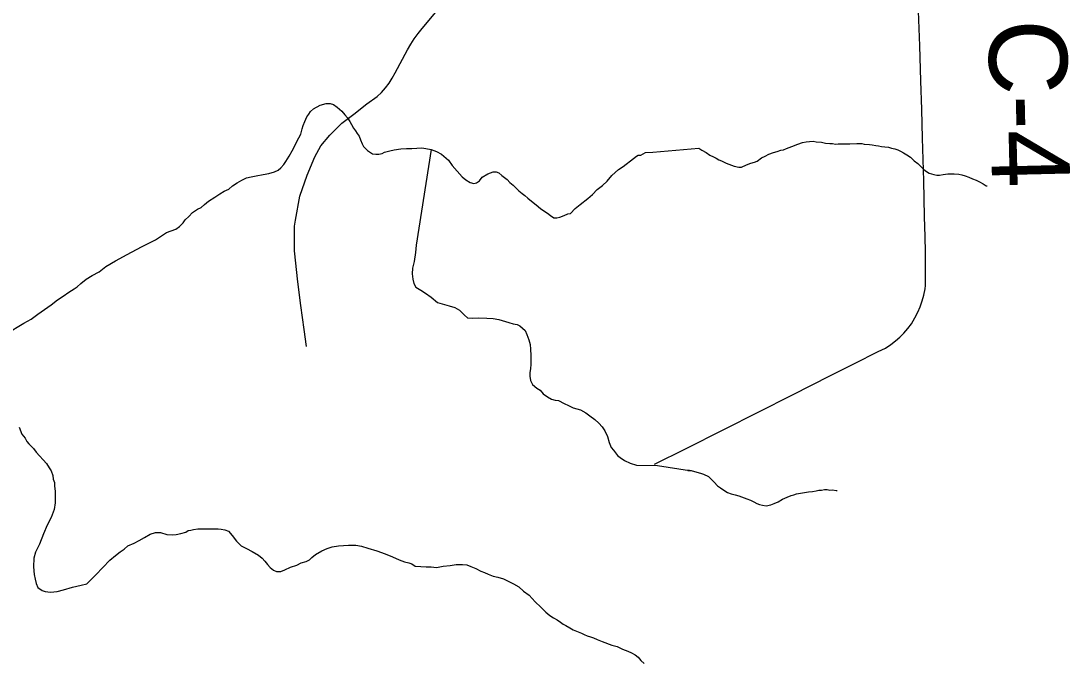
# Model space of a CAD drawing. Extents: x 103424 to 290657, y 38711 to 110967.
# Drawn here: x 214248.8637 to 214249.2452, y 40212.0211 to 40212.2547 of the extents above; entities that cross this region are included whole.
import ezdxf

# ---------------------------------------------------------------- set-up
doc = ezdxf.new("R2010")
doc.units = 0
for name, color, linetype in [('GM_X_County_Road_Text', 7, 'Continuous'), ('GM_X_Minor_River', 7, 'Continuous'), ('GM_X_Township_Road', 7, 'Continuous')]:
    doc.layers.add(name, color=color, linetype=linetype)

msp = doc.modelspace()

# ---------------------------------------------------------------- linework, layer by layer
at = {"layer": 'GM_X_Minor_River'}
for points in [[(214248.87477, 40212.15144), (214248.87703, 40212.15317), (214248.8791, 40212.15452), (214248.88118, 40212.15606), (214248.88306, 40212.15722), (214248.8842, 40212.15799), (214248.88551, 40212.15915), (214248.8874, 40212.16069), (214248.88966, 40212.16204), (214248.89212, 40212.1634), (214248.89457, 40212.16532), (214248.89815, 40212.16745), (214248.90231, 40212.16977), (214248.9076, 40212.17248), (214248.9127, 40212.17501), (214248.91666, 40212.17771), (214248.92007, 40212.17888), (214248.92139, 40212.17985), (214248.9227, 40212.18119), (214248.92345, 40212.18234), (214248.92477, 40212.18349), (214248.92608, 40212.18503), (214248.92797, 40212.18618), (214248.92929, 40212.18677), (214248.93042, 40212.18792), (214248.93193, 40212.18908), (214248.93419, 40212.19062), (214248.93608, 40212.19178), (214248.93759, 40212.19274), (214248.93929, 40212.19352), (214248.94061, 40212.19467), (214248.9423, 40212.19583), (214248.944, 40212.1968), (214248.9457, 40212.19758), (214248.94741, 40212.19797), (214248.94931, 40212.19837), (214248.95177, 40212.19878), (214248.95386, 40212.19918), (214248.95594, 40212.19977), (214248.95727, 40212.20035), (214248.95821, 40212.20131), (214248.95933, 40212.20247), (214248.96008, 40212.20361), (214248.9612, 40212.20553), (214248.96232, 40212.20744), (214248.96473, 40212.21221), (214248.96548, 40212.21355), (214248.96603, 40212.21546), (214248.96639, 40212.2166), (214248.96694, 40212.21813), (214248.96768, 40212.21985), (214248.96843, 40212.22081), (214248.96899, 40212.22176), (214248.97012, 40212.22272), (214248.97258, 40212.22408), (214248.97466, 40212.22467), (214248.97618, 40212.22468), (214248.97733, 40212.22432), (214248.97867, 40212.22338), (214248.9804, 40212.22187), (214248.98155, 40212.22056), (214248.98252, 40212.21942), (214248.98329, 40212.2181), (214248.98387, 40212.21697), (214248.98465, 40212.21564), (214248.98542, 40212.2147), (214248.986, 40212.21376), (214248.98677, 40212.21281), (214248.98717, 40212.21149), (214248.98776, 40212.20997), (214248.98834, 40212.20903), (214248.98969, 40212.20752), (214248.9916, 40212.2064), (214248.99274, 40212.20622), (214248.99388, 40212.20623), (214248.99502, 40212.20643), (214248.99596, 40212.20701), (214248.99786, 40212.20741), (214248.99938, 40212.20781), (214249.00184, 40212.20821), (214249.00394, 40212.20823), (214249.00583, 40212.20825), (214249.00773, 40212.20846), (214249.00944, 40212.20848), (214249.01097, 40212.2083), (214249.01287, 40212.20794), (214249.01478, 40212.2072), (214249.01669, 40212.20627), (214249.01919, 40212.20401), (214249.02054, 40212.20212), (214249.0242, 40212.19798), (214249.02554, 40212.19685), (214249.02708, 40212.19592), (214249.02841, 40212.19555), (214249.02936, 40212.19575), (214249.03049, 40212.19652), (214249.03143, 40212.19786), (214249.0335, 40212.19902), (214249.03539, 40212.1998), (214249.03654, 40212.19981), (214249.03749, 40212.19944)], [(214249.09344, 40212.2069), (214249.11021, 40212.20845), (214249.11136, 40212.20771), (214249.1129, 40212.20679), (214249.11425, 40212.20586), (214249.11558, 40212.20531), (214249.11654, 40212.20476), (214249.1175, 40212.20421), (214249.11846, 40212.20384), (214249.12019, 40212.20293), (214249.12114, 40212.20256), (214249.1221, 40212.2022), (214249.12305, 40212.20184), (214249.12477, 40212.20149), (214249.12572, 40212.2015), (214249.1276, 40212.2023), (214249.12911, 40212.2029), (214249.13043, 40212.2033), (214249.13138, 40212.2037), (214249.13306, 40212.20487), (214249.13438, 40212.20546), (214249.1357, 40212.20625), (214249.1374, 40212.20685), (214249.13872, 40212.20725), (214249.14004, 40212.20766), (214249.14099, 40212.20786), (214249.14212, 40212.20826), (214249.144, 40212.20906), (214249.14627, 40212.20986), (214249.14797, 40212.21046), (214249.14929, 40212.21067), (214249.15043, 40212.21088), (214249.15176, 40212.21091), (214249.1529, 40212.21074), (214249.1548, 40212.21058), (214249.15633, 40212.21023), (214249.15785, 40212.21007), (214249.1588, 40212.21008), (214249.15994, 40212.20991), (214249.16089, 40212.20993), (214249.16203, 40212.20995), (214249.16298, 40212.20997), (214249.16412, 40212.20999), (214249.16507, 40212.21001), (214249.16772, 40212.21005), (214249.16943, 40212.21008), (214249.17038, 40212.20991), (214249.17229, 40212.20975), (214249.17324, 40212.20958), (214249.17457, 40212.20942), (214249.17552, 40212.20924), (214249.17667, 40212.20907), (214249.17781, 40212.2089), (214249.17914, 40212.20874), (214249.18029, 40212.20838), (214249.18143, 40212.20821), (214249.18258, 40212.20785), (214249.18353, 40212.20729), (214249.18468, 40212.20675), (214249.18584, 40212.20601), (214249.18718, 40212.20508), (214249.18853, 40212.20377), (214249.18988, 40212.20285), (214249.19085, 40212.20191), (214249.19201, 40212.2006), (214249.19297, 40212.19986), (214249.19393, 40212.19931), (214249.19565, 40212.19877), (214249.19679, 40212.1986), (214249.19774, 40212.19862), (214249.19907, 40212.19883), (214249.20077, 40212.19905), (214249.20172, 40212.19907), (214249.20305, 40212.19909), (214249.20476, 40212.19893), (214249.20591, 40212.19876), (214249.20705, 40212.1984), (214249.20839, 40212.19786), (214249.20973, 40212.19731), (214249.21107, 40212.19676), (214249.21222, 40212.19621), (214249.21356, 40212.19548), (214249.21471, 40212.19474), (214249.21509, 40212.19474)], [(214249.01287, 40212.20794), (214249.00738, 40212.1731), (214249.00722, 40212.17043), (214249.00669, 40212.1672), (214249.00615, 40212.16472), (214249.00598, 40212.16263), (214249.0062, 40212.16073), (214249.00659, 40212.15921), (214249.00737, 40212.15789), (214249.00909, 40212.15676), (214249.01082, 40212.15564), (214249.01292, 40212.15414), (214249.01523, 40212.15226), (214249.01771, 40212.15153), (214249.01942, 40212.15098), (214249.02152, 40212.15042), (214249.02324, 40212.14949), (214249.0242, 40212.14855), (214249.02497, 40212.14761), (214249.02613, 40212.14667), (214249.02803, 40212.1465), (214249.03012, 40212.14671), (214249.03316, 40212.14655), (214249.03544, 40212.14638), (214249.03754, 40212.14602), (214249.04116, 40212.14492), (214249.04269, 40212.14455), (214249.04421, 40212.14419), (214249.04517, 40212.14382), (214249.04613, 40212.14288), (214249.04709, 40212.14212), (214249.04768, 40212.14061), (214249.04846, 40212.13872), (214249.04886, 40212.13701), (214249.04907, 40212.1353), (214249.04909, 40212.13302), (214249.04911, 40212.13131), (214249.04913, 40212.12979), (214249.04896, 40212.12808), (214249.04879, 40212.12674), (214249.0488, 40212.12541), (214249.04901, 40212.12389), (214249.04979, 40212.12238), (214249.05132, 40212.12107), (214249.05247, 40212.12032), (214249.05363, 40212.119), (214249.05516, 40212.11787), (214249.05669, 40212.11713), (214249.05803, 40212.11676), (214249.05917, 40212.11658), (214249.06127, 40212.11546), (214249.0628, 40212.11472), (214249.06452, 40212.11397), (214249.06719, 40212.11324), (214249.0691, 40212.11212), (214249.07064, 40212.11099), (214249.07236, 40212.10968), (214249.0739, 40212.10836), (214249.07506, 40212.10704), (214249.07602, 40212.10553), (214249.077, 40212.10345), (214249.07759, 40212.10137), (214249.07837, 40212.09947), (214249.07915, 40212.09853), (214249.07992, 40212.09759), (214249.08069, 40212.09664), (214249.08165, 40212.09589), (214249.08318, 40212.09477), (214249.08528, 40212.09384), (214249.08757, 40212.0931), (214249.09516, 40212.09289)], [(214249.03749, 40212.19944), (214249.03864, 40212.1985), (214249.0396, 40212.19775), (214249.04056, 40212.197), (214249.04152, 40212.19587), (214249.04267, 40212.19493), (214249.04364, 40212.19399), (214249.04479, 40212.19286), (214249.04594, 40212.19192), (214249.0469, 40212.19117), (214249.04805, 40212.19023), (214249.04939, 40212.1891), (214249.05112, 40212.18779), (214249.05266, 40212.18647), (214249.05419, 40212.18535), (214249.05515, 40212.18479), (214249.0563, 40212.18385), (214249.05745, 40212.1831), (214249.05859, 40212.18311), (214249.05973, 40212.18331), (214249.06124, 40212.1839), (214249.06256, 40212.18448), (214249.06351, 40212.18468), (214249.0652, 40212.18641), (214249.06708, 40212.18795), (214249.06991, 40212.19007), (214249.0716, 40212.1916), (214249.07329, 40212.19333), (214249.07518, 40212.19487), (214249.07687, 40212.19641), (214249.07856, 40212.19852), (214249.081, 40212.20063), (214249.0827, 40212.20179), (214249.08647, 40212.20468), (214249.0876, 40212.20545), (214249.08817, 40212.20584), (214249.08912, 40212.20585), (214249.09082, 40212.20681), (214249.09344, 40212.2069)], [(214248.85835, 40212.14082), (214248.86477, 40212.14468), (214248.86742, 40212.14623), (214248.86987, 40212.14797), (214248.87232, 40212.1497), (214248.87477, 40212.15144)], [(214248.86312, 40212.10684), (214248.8641, 40212.10437), (214248.86526, 40212.10287), (214248.86584, 40212.10173), (214248.86661, 40212.10079), (214248.86834, 40212.09909), (214248.86931, 40212.09777), (214248.87046, 40212.09645), (214248.87181, 40212.09495), (214248.87297, 40212.09363), (214248.87394, 40212.09212), (214248.87471, 40212.09098), (214248.8753, 40212.08928), (214248.8755, 40212.08795), (214248.8759, 40212.08681), (214248.87591, 40212.08548), (214248.87613, 40212.08358), (214248.87615, 40212.08168), (214248.87617, 40212.0794), (214248.87582, 40212.07693), (214248.87472, 40212.07406), (214248.87323, 40212.0712), (214248.87193, 40212.06814), (214248.87046, 40212.06433), (214248.86897, 40212.06146), (214248.86842, 40212.05917), (214248.86827, 40212.05613), (214248.86849, 40212.05328), (214248.86889, 40212.05157), (214248.86929, 40212.05006), (214248.86988, 40212.04854), (214248.87141, 40212.04742), (214248.87256, 40212.04705), (214248.87446, 40212.04688), (214248.87693, 40212.04709), (214248.8792, 40212.04768), (214248.88242, 40212.04867), (214248.88564, 40212.04946), (214248.88773, 40212.04986), (214248.88942, 40212.05159), (214248.89092, 40212.05312), (214248.89599, 40212.0585), (214248.89806, 40212.06023), (214248.89976, 40212.06158), (214248.90127, 40212.06254), (214248.90259, 40212.0637), (214248.90486, 40212.06467), (214248.90675, 40212.06564), (214248.90863, 40212.0668), (214248.91071, 40212.06796), (214248.9126, 40212.06855), (214248.91355, 40212.06856), (214248.91451, 40212.06857), (214248.91679, 40212.06783), (214248.9187, 40212.06766), (214248.92022, 40212.06786), (214248.92192, 40212.06826), (214248.92363, 40212.06866), (214248.92457, 40212.06924), (214248.92552, 40212.06944), (214248.92647, 40212.06964), (214248.92799, 40212.06984), (214248.92989, 40212.06986), (214248.93274, 40212.06989), (214248.93426, 40212.0699), (214248.9354, 40212.06992), (214248.93654, 40212.06974), (214248.93787, 40212.06956), (214248.93921, 40212.069), (214248.94056, 40212.0675), (214248.9421, 40212.06542), (214248.94383, 40212.06373), (214248.94574, 40212.06279), (214248.94785, 40212.06167), (214248.95014, 40212.06037), (214248.95149, 40212.05924), (214248.95245, 40212.05811), (214248.95342, 40212.05698), (214248.95438, 40212.05585), (214248.95553, 40212.05491), (214248.95668, 40212.05435), (214248.9582, 40212.05436), (214248.95971, 40212.05495), (214248.96179, 40212.05592), (214248.96406, 40212.0567), (214248.96557, 40212.05748), (214248.96747, 40212.05807), (214248.9686, 40212.05865), (214248.96954, 40212.05942), (214248.97086, 40212.06057), (214248.97313, 40212.06193), (214248.97502, 40212.06271), (214248.97691, 40212.0633), (214248.97919, 40212.0637), (214248.9828, 40212.06392)], [(214249.09516, 40212.09289), (214249.10681, 40212.09109), (214249.10624, 40212.09108), (214249.10738, 40212.0911), (214249.10948, 40212.09057), (214249.11081, 40212.09021), (214249.11196, 40212.08985), (214249.11368, 40212.08893), (214249.11465, 40212.088), (214249.11581, 40212.08688), (214249.11697, 40212.08557), (214249.11812, 40212.08483), (214249.11966, 40212.08371), (214249.12062, 40212.08316), (214249.12196, 40212.08262), (214249.12349, 40212.08226), (214249.12482, 40212.08191), (214249.12578, 40212.08154), (214249.12674, 40212.08118), (214249.12769, 40212.08082), (214249.12903, 40212.08027), (214249.13018, 40212.07972), (214249.13133, 40212.07917), (214249.13229, 40212.07881), (214249.13343, 40212.07845), (214249.13476, 40212.07828), (214249.13646, 40212.07869), (214249.1376, 40212.07909), (214249.13911, 40212.07969), (214249.14061, 40212.08067), (214249.1423, 40212.08146), (214249.14381, 40212.08206), (214249.14476, 40212.08226), (214249.1457, 40212.08266), (214249.15006, 40212.08331), (214249.15157, 40212.08353), (214249.1529, 40212.08374), (214249.15384, 40212.08395), (214249.15479, 40212.08397), (214249.15593, 40212.08418), (214249.15688, 40212.08419), (214249.15783, 40212.08402), (214249.15878, 40212.08404), (214249.16011, 40212.08387), (214249.16049, 40212.08388)], [(214248.9828, 40212.06392), (214248.98546, 40212.06395), (214248.98755, 40212.06359), (214248.98984, 40212.06285), (214248.99308, 40212.06194), (214248.99614, 40212.06082), (214248.99881, 40212.05971), (214249.0013, 40212.05859), (214249.0032, 40212.05785), (214249.00473, 40212.05749), (214249.00587, 40212.05712), (214249.00702, 40212.05637), (214249.00912, 40212.0562), (214249.01102, 40212.05603), (214249.01292, 40212.05605), (214249.01482, 40212.05588), (214249.01729, 40212.05628), (214249.01976, 40212.0565), (214249.02203, 40212.0569), (214249.02431, 40212.05692), (214249.02584, 40212.05675), (214249.02736, 40212.05619), (214249.02908, 40212.05545), (214249.03099, 40212.05452), (214249.03233, 40212.05396), (214249.03367, 40212.0534), (214249.03539, 40212.05266), (214249.0371, 40212.0523), (214249.0392, 40212.05175), (214249.04092, 40212.05082), (214249.04283, 40212.04988), (214249.04475, 40212.04876), (214249.04647, 40212.04726), (214249.04858, 40212.04576), (214249.0507, 40212.04331), (214249.05282, 40212.04143), (214249.05455, 40212.03954), (214249.05608, 40212.03842), (214249.05742, 40212.03748), (214249.05876, 40212.03673), (214249.05991, 40212.03598), (214249.06087, 40212.03523), (214249.06183, 40212.03467), (214249.06336, 40212.03393), (214249.06451, 40212.03318), (214249.06756, 40212.03188), (214249.06852, 40212.03151), (214249.06966, 40212.03095), (214249.07081, 40212.03058), (214249.07195, 40212.03021), (214249.07329, 40212.02965), (214249.07501, 40212.02891), (214249.07864, 40212.02762), (214249.08054, 40212.02707), (214249.08245, 40212.02613), (214249.08436, 40212.02539), (214249.0857, 40212.02484), (214249.08704, 40212.02409), (214249.08819, 40212.02315), (214249.08915, 40212.02202), (214249.09031, 40212.02089)]]:
    msp.add_lwpolyline(points, dxfattribs=at)
at = {"layer": 'GM_X_Township_Road'}
for points in [[(214249.19254, 40212.17611), (214249.19233, 40212.18358), (214249.19198, 40212.19654), (214249.19155, 40212.21207), (214249.19127, 40212.22247), (214249.19098, 40212.23287), (214249.19052, 40212.24559), (214249.19005, 40212.25831), (214249.18937, 40212.26375), (214249.18871, 40212.26962), (214249.18784, 40212.27728), (214249.1852, 40212.29226), (214249.18291, 40212.30762), (214249.18064, 40212.32285), (214249.17837, 40212.33808)], [(214248.96761, 40212.13625), (214248.96667, 40212.14242), (214248.96555, 40212.15111), (214248.96444, 40212.1598), (214248.96324, 40212.17103), (214248.96315, 40212.17702), (214248.96323, 40212.18004), (214248.96361, 40212.18216), (214248.96512, 40212.19098), (214248.96778, 40212.19861), (214248.9706, 40212.2052), (214248.97275, 40212.20931), (214248.976, 40212.21317), (214248.98037, 40212.21745), (214248.98474, 40212.22075), (214248.98953, 40212.22456), (214248.99322, 40212.22716), (214248.99479, 40212.2287), (214248.99623, 40212.23035), (214248.99756, 40212.23209), (214248.99877, 40212.23392), (214248.99986, 40212.23581), (214249.00432, 40212.24418), (214249.00548, 40212.24624), (214249.00676, 40212.24823), (214249.00811, 40212.25014), (214249.00958, 40212.25199), (214249.01899, 40212.2632)], [(214249.09412, 40212.09346), (214249.1054, 40212.09903), (214249.11927, 40212.10604), (214249.13175, 40212.11234), (214249.14423, 40212.11865), (214249.1581, 40212.12565), (214249.16678, 40212.13004), (214249.17546, 40212.13443), (214249.17806, 40212.13566), (214249.18001, 40212.13698), (214249.18171, 40212.13834), (214249.18333, 40212.13962), (214249.18482, 40212.1411), (214249.18627, 40212.14276), (214249.18754, 40212.14451), (214249.18877, 40212.14668), (214249.1898, 40212.14876), (214249.19069, 40212.15068), (214249.19141, 40212.15281), (214249.19205, 40212.15493), (214249.19252, 40212.15723), (214249.19265, 40212.15838), (214249.19269, 40212.17063), (214249.19254, 40212.17611)]]:
    msp.add_lwpolyline(points, dxfattribs=at)

# ---------------------------------------------------------------- texts
at = {"layer": 'GM_X_County_Road_Text'}
msp.add_text('C-4', height=0.028409, rotation=271.3741, dxfattribs=at).set_placement((214249.21543, 40212.25493))

doc.saveas('drawing.dxf')
